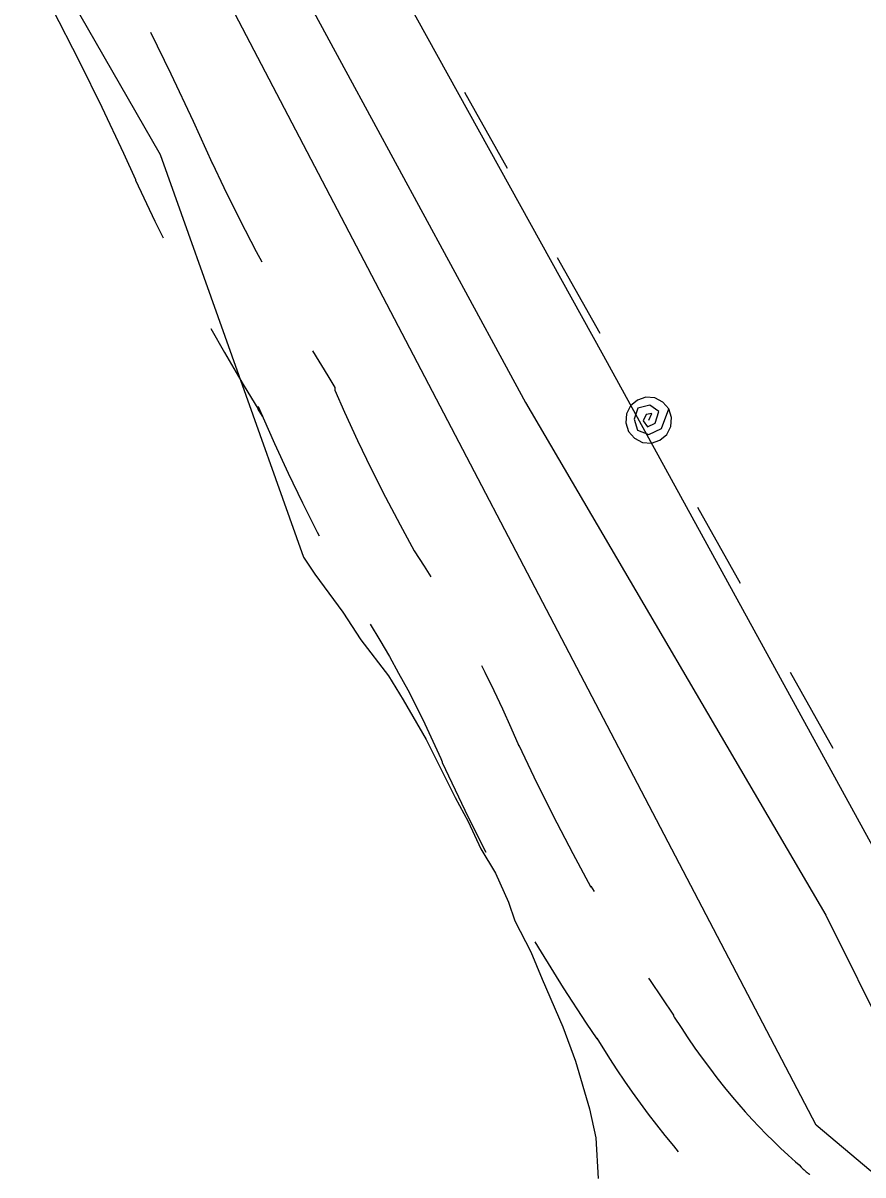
# Model space of a CAD drawing. Extents: x 3172297 to 3210190, y 958463 to 983887.
# Drawn here: x 3183928.6 to 3184257, y 966815.6 to 967265.8 of the extents above; entities that cross this region are included whole.
import ezdxf

# ---------------------------------------------------------------- set-up
doc = ezdxf.new("R2010")
doc.units = 0
for name, color, linetype in [('V-ROAD-CNTR', 7, 'Continuous'), ('V-SITE-VEGE', 7, 'Continuous'), ('V-TOPO-SHOR', 7, 'Continuous'), ('V-UTIL-LINE', 7, 'Continuous')]:
    doc.layers.add(name, color=color, linetype=linetype)

msp = doc.modelspace()

# ---------------------------------------------------------------- linework, layer by layer
at = {"layer": 'V-ROAD-CNTR'}
for points in [[(3183939.88, 967271.87), (3183939.88, 967271.72), (3183950.67, 967250.73), (3183959.42, 967232.94), (3183967.88, 967214.97), (3183972.56, 967204.64), (3183972.56, 967204.49), (3183980.18, 967188.43), (3183983.42, 967181.89)], [(3183978.45, 967262.22), (3183986.46, 967245.95), (3183995.12, 967227.54), (3184002.56, 967211.1), (3184002.56, 967211.25), (3184007.17, 967201.53), (3184013.4, 967188.98), (3184019.84, 967176.54), (3184022.01, 967172.54)], [(3184002.05, 967146.5), (3184007.37, 967137.06), (3184014.73, 967124.53), (3184022.26, 967112.18), (3184020.59, 967114.88), (3184020.59, 967116.01), (3184026.95, 967101.51), (3184032.31, 967089.85), (3184037.87, 967078.3), (3184043.63, 967066.84), (3184044.35, 967065.47)], [(3184041.79, 967137.77), (3184047.8, 967127.92), (3184050.59, 967123.44), (3184050.59, 967122.3), (3184054.32, 967113.8), (3184059.46, 967102.62), (3184064.79, 967091.54), (3184070.32, 967080.55), (3184076.03, 967069.66), (3184081.53, 967059.6), (3184085.5, 967053.56), (3184088.09, 967049.44)], [(3184064.35, 967030.86), (3184068.1, 967024.67), (3184071.85, 967018.25), (3184075.49, 967011.76), (3184079.01, 967005.2), (3184082.42, 966998.59), (3184085.71, 966991.92), (3184088.89, 966985.19), (3184091.95, 966978.39), (3184092.52, 966977.07), (3184092.52, 966976.81), (3184101.35, 966958.19), (3184109.06, 966942.65), (3184109.52, 966941.75)], [(3184107.87, 967014.69), (3184109.21, 967012.1), (3184112.73, 967004.96), (3184116.13, 966997.76), (3184119.39, 966990.52), (3184122.52, 966983.3), (3184122.52, 966983.56), (3184128.35, 966971.28), (3184135.82, 966956.21), (3184143.57, 966941.24), (3184150.62, 966928.08), (3184150.62, 966928.48), (3184151.9, 966926.36)], [(3184128.7, 966906.72), (3184131.16, 966902.64), (3184139.86, 966888.74), (3184148.8, 966875.01), (3184152.93, 966868.87), (3184152.93, 966869.13), (3184157.96, 966861.1), (3184160.84, 966856.66), (3184163.78, 966852.28), (3184166.79, 966847.93), (3184169.88, 966843.63), (3184173.03, 966839.39), (3184176.25, 966835.18), (3184179.53, 966831.03), (3184182.87, 966826.94), (3184184.77, 966824.67)], [(3184173.2, 966892.51), (3184173.82, 966891.56), (3184182.93, 966878.01), (3184182.93, 966877.75), (3184183.25, 966877.23), (3184185.87, 966873.19), (3184188.56, 966869.19), (3184191.31, 966865.23), (3184194.12, 966861.32), (3184196.99, 966857.44), (3184199.92, 966853.6), (3184202.92, 966849.82), (3184205.98, 966846.07), (3184208.41, 966843.18), (3184210.99, 966840.26), (3184213.66, 966837.34), (3184216.38, 966834.46), (3184219.15, 966831.62), (3184221.97, 966828.83), (3184224.82, 966826.08), (3184227.72, 966823.39), (3184230.68, 966820.72), (3184232.04, 966819.52), (3184232.87, 966818.64), (3184233.14, 966818.36), (3184233.41, 966818.1), (3184233.67, 966817.86), (3184233.95, 966817.59), (3184234.26, 966817.32), (3184234.55, 966817.07), (3184234.83, 966816.84), (3184235.12, 966816.61), (3184235.43, 966816.37), (3184235.75, 966816.13), (3184236.07, 966815.9), (3184236.25, 966815.77)]]:
    msp.add_lwpolyline(points, dxfattribs=at)
at = {"layer": 'V-SITE-VEGE'}
for p, q in [((3183950.76, 967269.3), (3183982.26, 967214.4)), ((3183982.26, 967214.4), (3184038.32, 967057.11)), ((3184038.32, 967057.11), (3184042.78, 967050.39)), ((3184042.78, 967050.39), (3184053.67, 967035.58)), ((3184053.67, 967035.58), (3184060.68, 967024.83)), ((3184060.68, 967024.83), (3184071.58, 967010.68)), ((3184071.58, 967010.68), (3184077.3, 967001.28)), ((3184077.3, 967001.28), (3184086.19, 966985.86)), ((3184086.19, 966985.86), (3184090.6, 966977.16)), ((3184090.6, 966977.16), (3184097.54, 966963.1)), ((3184097.54, 966963.1), (3184102.6, 966953.72)), ((3184102.6, 966953.72), (3184107.63, 966943.03)), ((3184107.63, 966943.03), (3184113.36, 966933.63)), ((3184113.36, 966933.63), (3184118.37, 966922.27)), ((3184118.37, 966922.27), (3184120.84, 966914.93)), ((3184120.84, 966914.93), (3184127.16, 966902.88)), ((3184127.16, 966902.88), (3184131.53, 966892.19)), ((3184131.53, 966892.19), (3184139.67, 966873.48)), ((3184139.67, 966873.48), (3184144.64, 966860.14)), ((3184144.64, 966860.14), (3184150.14, 966841.49)), ((3184150.14, 966841.49), (3184152.51, 966830.19)), ((3184152.51, 966830.19), (3184153.45, 966814.3))]:
    msp.add_line(p, q, dxfattribs=at)
at = {"layer": 'V-TOPO-SHOR'}
for points in [[(3183669.96, 967911.46), (3183854.86, 967582.43), (3183954.48, 967432.19), (3184125.13, 967117.49), (3184242.49, 966917.2), (3184267.37, 966867.14), (3184278.03, 966845.68), (3184281.57, 966834.96), (3184281.56, 966827.82), (3184274.39, 966817.12), (3184260.1, 966817.16), (3184238.72, 966835.07), (3183986.34, 967317.83), (3183929.42, 967407.25), (3183900.92, 967435.89), (3183868.89, 967478.83), (3183836.89, 967536.05), (3183641.33, 967890.1)], [(3183972.44, 967466.54), (3184155.53, 967135.76), (3184287.06, 966896.18), (3184301.3, 966878.29), (3184311.98, 966862.19)]]:
    msp.add_lwpolyline(points, dxfattribs=at)
at = {"layer": 'V-UTIL-LINE'}
for points in [[(3184101.25, 967238.78), (3184117.9, 967209.13)], [(3184137.49, 967174.26), (3184154.14, 967144.61)], [(3184173.23, 967110.62), (3184174.49, 967113.21), (3184172.19, 967112.84), (3184171.05, 967110.35), (3184172.76, 967107.97), (3184175.8, 967109.49), (3184177.17, 967113.97), (3184173.73, 967116.48), (3184169, 967115.32), (3184167.55, 967110.97), (3184168.84, 967106.69), (3184173.34, 967104.96), (3184178.29, 967107.37), (3184181.08, 967115.03), (3184178.79, 967117.7), (3184175.66, 967119.29), (3184172.16, 967119.56), (3184168.82, 967118.47), (3184166.16, 967116.19), (3184164.56, 967113.06), (3184164.29, 967109.55), (3184165.38, 967106.22), (3184167.67, 967103.55), (3184170.8, 967101.96), (3184174.3, 967101.69), (3184177.64, 967102.78), (3184180.3, 967105.06), (3184181.9, 967108.19), (3184182.17, 967111.69), (3184181.08, 967115.03)], [(3184192.33, 967076.61), (3184208.98, 967046.96)], [(3184228.57, 967012.09), (3184245.22, 966982.44)]]:
    msp.add_lwpolyline(points, dxfattribs=at)

doc.saveas('drawing.dxf')
